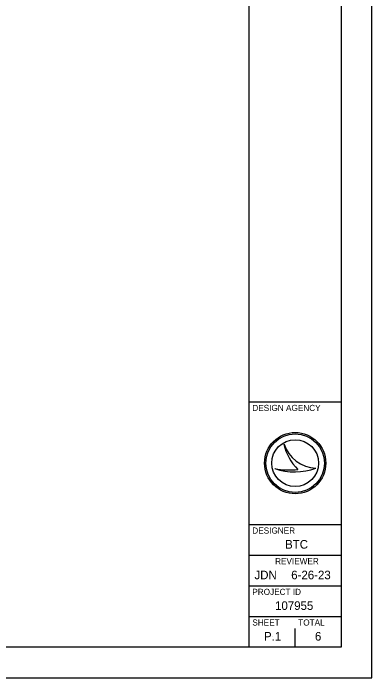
# Model space of a CAD drawing. Extents: x 8.5 to 81.5, y -1.2 to 22.4.
# Drawn here: x 75.67 to 81.53, y 0.35 to 11.19 of the extents above; entities that cross this region are included whole.
import ezdxf

# ---------------------------------------------------------------- set-up
doc = ezdxf.new("R2010")
doc.units = 0
for name, color, linetype in [('SH_Border', 7, 'Continuous'), ('SH_Cut_Line', 7, 'Continuous'), ('SH_Data', 7, 'Continuous')]:
    doc.layers.add(name, color=color, linetype=linetype)

msp = doc.modelspace()

# ---------------------------------------------------------------- linework, layer by layer
at = {"layer": 'SH_Border'}
for p, q in [((79.526, 0.851), (79.526, 21.851)), ((79.526, 4.851), (81.026, 4.851)), ((79.526, 2.851), (81.026, 2.851)), ((79.526, 2.351), (81.026, 2.351)), ((79.526, 1.851), (81.026, 1.851)), ((79.526, 1.351), (81.026, 1.351))]:
    msp.add_line(p, q, dxfattribs=at)
msp.add_lwpolyline([(49.026, 21.851), (81.026, 21.851), (81.026, 0.851), (49.026, 0.851)], close=True, dxfattribs=at)
at = {"layer": 'SH_Cut_Line'}
msp.add_lwpolyline([(47.526, 0.351), (81.526, 0.351), (81.526, 22.351), (47.526, 22.351)], close=True, dxfattribs=at)
at = {"layer": 'SH_Data'}
for p, q in [((80.093, 4.16), (80.093, 4.16)), ((80.276, 3.851), (80.276, 3.851)), ((79.943, 3.76), (79.943, 3.76)), ((80.613, 3.769), (80.613, 3.769)), ((80.276, 0.851), (80.276, 1.151)), ((79.901, 1.026), (79.901, 1.026))]:
    msp.add_line(p, q, dxfattribs=at)
for radius in [0.5, 0.477, 0.477, 0.382]:
    msp.add_circle((80.276, 3.851), radius, dxfattribs=at)
for centre, radius, start, end in [((80.642, 4.348), 0.58, 198.9257, 198.9319), ((80.872, 4.321), 0.796, 191.6379, 191.6421), ((80.642, 4.348), 0.58, 198.9319, 267.1657), ((80.872, 4.321), 0.796, 191.6421, 226.0947), ((80.265, 4.721), 1.013, 251.4576, 290.0832), ((80.174, 5.005), 1.266, 259.4964, 259.4995), ((80.265, 4.721), 1.013, 251.4527, 251.4576), ((80.174, 5.005), 1.266, 259.4995, 276.6672)]:
    msp.add_arc(centre, radius, start, end, dxfattribs=at)

# ---------------------------------------------------------------- texts
for s, height, p in [('DESIGN AGENCY', 0.1, (79.576, 4.701)), ('DESIGNER', 0.1, (79.576, 2.701)), ('BTC', 0.14, (80.111, 2.456)), ('REVIEWER', 0.1, (79.948, 2.201)), ('JDN', 0.14, (79.611, 1.956)), ('6-26-23', 0.14, (80.211, 1.956)), ('PROJECT ID', 0.1, (79.576, 1.701)), ('107955', 0.14, (79.947, 1.456)), ('SHEET', 0.1, (79.576, 1.201)), ('TOTAL', 0.1, (80.326, 1.201)), ('P.1', 0.14, (79.766, 0.956)), ('6', 0.14, (80.599, 0.956))]:
    msp.add_text(s, height=height, dxfattribs=at).set_placement(p)

doc.saveas('drawing.dxf')
